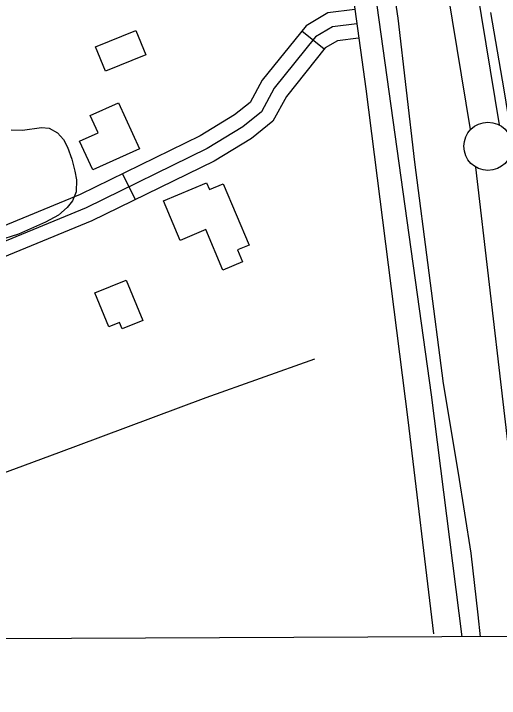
# Model space of a CAD drawing. Extents: x 3419139 to 3457078, y 540382 to 565875.
# Drawn here: x 3437423 to 3437926, y 545772 to 546482 of the extents above; entities that cross this region are included whole.
import ezdxf

# ---------------------------------------------------------------- set-up
doc = ezdxf.new("R2010")
doc.units = 0
for name, color, linetype in [('V-BLDG-OTLN', 7, 'Continuous'), ('V-DTCH-CNTR', 7, 'Continuous'), ('V-FLOD-BASE', 7, 'Continuous'), ('V-GRID-FRAM', 7, 'Continuous'), ('V-LEVE-TOET', 7, 'Continuous'), ('V-ROAD-CNTR', 7, 'Continuous'), ('V-SITE-VEGE', 7, 'Continuous'), ('V-SURV-LINE', 7, 'Continuous'), ('V-TOPO-SHOR', 7, 'Continuous')]:
    doc.layers.add(name, color=color, linetype=linetype)

msp = doc.modelspace()

# ---------------------------------------------------------------- linework, layer by layer
at = {"layer": 'V-BLDG-OTLN'}
for points in [[(3437559.63, 546439.31), (3437517.77, 546422.41), (3437507.63, 546447.54), (3437549.49, 546464.44)], [(3437531.33, 546389.68), (3437553.01, 546341.9), (3437504.67, 546319.96), (3437491.08, 546349.89), (3437510.2, 546358.57), (3437502.1, 546376.41)], [(3437639.91, 546305.7), (3437666.67, 546242.01), (3437654.84, 546237.04), (3437660.06, 546224.6), (3437639.7, 546216.04), (3437622.06, 546258.03), (3437595.18, 546246.74), (3437577.91, 546287.85), (3437622.69, 546306.66), (3437625.62, 546299.7)], [(3437539.39, 546205.79), (3437556.46, 546163.75), (3437535.14, 546155.09), (3437532.41, 546161.81), (3437521.23, 546157.27), (3437506.91, 546192.6)]]:
    msp.add_lwpolyline(points, close=True, dxfattribs=at)
at = {"layer": 'V-DTCH-CNTR'}
msp.add_lwpolyline([(3437382.06, 545994.94), (3437425.81, 546010.86), (3437469.48, 546026.98), (3437513.08, 546043.32), (3437622.17, 546083.99), (3437735.02, 546124.24)], dxfattribs=at)
at = {"layer": 'V-FLOD-BASE'}
msp.add_lwpolyline([(3437916.8, 546483.16), (3437930.62, 546402.92), (3437944.81, 546315.45), (3437955.68, 546221.11), (3437963.73, 546150.91), (3437974.68, 546055.66), (3437986.81, 545952.37), (3437997.5, 545855.97), (3438000.14, 545836.34)], dxfattribs=at)
at = {"layer": 'V-GRID-FRAM'}
msp.add_lwpolyline([(3423200.92, 563955.08), (3454837.93, 564093.12), (3454925.21, 545910.19), (3423272.32, 545772.07), (3423200.92, 563955.08)], dxfattribs=at)
at = {"layer": 'V-LEVE-TOET'}
msp.add_lwpolyline([(3437804.39, 546587.57), (3437821.02, 546477.18), (3437838.03, 546327.9), (3437868.06, 546098.39), (3437883.6, 546005.66), (3437896.62, 545922.46), (3437903.79, 545858.54), (3437906.22, 545835.93)], dxfattribs=at)
at = {"layer": 'V-ROAD-CNTR'}
for p, q in [((3437744.67, 546445.18), (3437721.26, 546463.95)), ((3437548.9, 546289.14), (3437535.71, 546316.09))]:
    msp.add_line(p, q, dxfattribs=at)
for points in [[(3437424.56, 548584.84), (3437471.34, 548286.96), (3437547.21, 547850.62), (3437626.29, 547399.66), (3437698.1, 547005.55), (3437739.37, 546754.8), (3437787.6, 546404.01), (3437831.13, 546060.96), (3437857.74, 545838.93)], [(3437776.42, 546486.38), (3437748.35, 546482.8), (3437725.74, 546469.53), (3437680.39, 546412.97), (3437667.77, 546390.05), (3437651.77, 546377.03), (3437616.17, 546355.48), (3437491.59, 546294.49), (3437340.73, 546232.39), (3437300.94, 546208.3), (3437270.19, 546189.35), (3437165.99, 546138.75)], [(3437778.32, 546471.5), (3437753.29, 546468.31), (3437735.71, 546457.99), (3437692.9, 546404.59), (3437679.5, 546380.26), (3437660.43, 546364.74), (3437623.37, 546342.3), (3437497.75, 546280.8), (3437347.51, 546218.96), (3437308.76, 546195.5), (3437277.42, 546176.19), (3437172.54, 546125.26)], [(3437780.22, 546456.62), (3437758.24, 546453.82), (3437745.68, 546446.45), (3437705.41, 546396.22), (3437691.23, 546370.47), (3437669.09, 546352.45), (3437630.57, 546329.12), (3437503.91, 546267.12), (3437354.29, 546205.53), (3437316.58, 546182.69), (3437284.65, 546163.02), (3437179.09, 546111.77)]]:
    msp.add_lwpolyline(points, dxfattribs=at)
at = {"layer": 'V-SITE-VEGE'}
for p, q in [((3437431.84, 546361.37), (3437451.72, 546364.11)), ((3437451.72, 546364.11), (3437459.61, 546363.12)), ((3437459.61, 546363.12), (3437468.29, 546358.31)), ((3437420, 546361.57), (3437431.84, 546361.37)), ((3437468.29, 546358.31), (3437474.38, 546351.47)), ((3437474.38, 546351.47), (3437478.69, 546343.69)), ((3437478.69, 546343.69), (3437483.11, 546331.28)), ((3437483.11, 546331.28), (3437486.17, 546318.6)), ((3437486.17, 546318.6), (3437488.02, 546309.61)), ((3437488.02, 546309.61), (3437487.68, 546297.37)), ((3437487.68, 546297.37), (3437483.68, 546287.87)), ((3437483.68, 546287.87), (3437478.19, 546281.09)), ((3437478.19, 546281.09), (3437469.17, 546273.11)), ((3437469.17, 546273.11), (3437455.79, 546265.7)), ((3437455.79, 546265.7), (3437427.69, 546253.48)), ((3437427.69, 546253.48), (3437398.24, 546243.85))]:
    msp.add_line(p, q, dxfattribs=at)
at = {"layer": 'V-SURV-LINE'}
for points in [[(3437726.61, 547578.62), (3437925.92, 546366.6)], [(3437726.61, 547578.62), (3437925.92, 546366.6)], [(3437896.32, 546361.74), (3437697.01, 547573.76)], [(3437896.32, 546361.74), (3437697.01, 547573.76)], [(3437958.31, 545836.16), (3437901.77, 546322.87)]]:
    msp.add_lwpolyline(points, dxfattribs=at)
msp.add_circle((3437914.36, 546344.46), 25, dxfattribs=at)
at = {"layer": 'V-TOPO-SHOR'}
msp.add_lwpolyline([(3437780.14, 546627.02), (3437855.5, 546086.82), (3437887.42, 545835.85)], dxfattribs=at)

doc.saveas('drawing.dxf')
